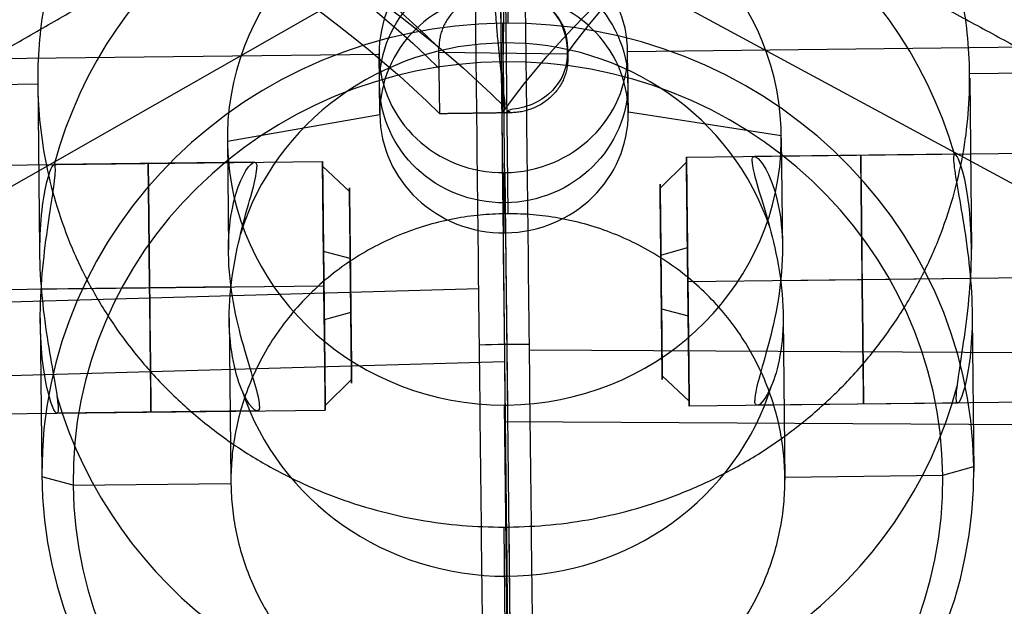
# Model space of a CAD drawing. Header units: millimetres. Extents: x -445 to 449, y -417 to 415.
# Tile 701 of 1056: x -8 to 8, y -275 to -265. Entities that reach past the tile are written whole.
import ezdxf

# ---------------------------------------------------------------- set-up
doc = ezdxf.new("R2010")
doc.units = ezdxf.units.MM
doc.header["$MEASUREMENT"] = 0
doc.layers.add('Default', color=7, linetype='Continuous', true_color=0x000000)

msp = doc.modelspace()

# ---------------------------------------------------------------- linework, layer by layer
at = {"layer": 'Default', "color": 9, "true_color": 0xbfbfbf}
for p, q in [((-0.648, -215.756, -945.185), (0.586, -325.452, -954.27)), ((-0.023, -260.938, -751.315), (0.025, -265.439, -767.066)), ((-0.085, -263.574, -804.057), (-16.829, -273.117, -801.38)), ((16.88, -272.742, -801.423), (-0.084, -263.574, -804.095)), ((-0.023, -263.862, -750.481), (0.026, -268.5, -766.711)), ((-0.037, -264.956, -741.723), (-0.066, -266.88, -741.173)), ((-0.05, -266.057, -767.409), (-0.057, -265.439, -767.066)), ((15.452, -265.743, -741.451), (1.953, -265.896, -741.448)), ((-2.036, -266.888, -744.841), (-2.047, -265.92, -741.453)), ((-1.068, -266.894, -741.172), (-1.084, -265.837, -741.474)), ((-1.083, -265.905, -741.455), (0.988, -265.932, -741.441)), ((0.987, -265.807, -741.476), (0.989, -266, -741.421)), ((1.964, -266.884, -744.829), (1.953, -265.916, -741.442)), ((-2.046, -265.941, -741.447), (-15.546, -266.093, -741.445)), ((-0.05, -266.057, -767.409), (-0.022, -268.501, -766.711)), ((7.457, -266.246, -742.892), (15.957, -266.15, -742.893)), ((-7.542, -266.336, -742.911), (-7.513, -269.084, -752.528)), ((7.458, -266.324, -742.869), (7.487, -269.072, -752.486)), ((-16.041, -266.51, -742.887), (-7.542, -266.415, -742.889)), ((0.007, -266.862, -741.115), (0.049, -266.856, -741.097)), ((0.054, -266.878, -741.173), (0.015, -266.856, -741.094)), ((1.964, -266.864, -744.835), (4.426, -267.242, -746.256)), ((-2.036, -266.909, -744.835), (-4.49, -267.342, -746.255)), ((-4.49, -267.295, -746.268), (-4.472, -269.082, -752.518)), ((4.426, -267.288, -746.243), (4.445, -269.075, -752.493)), ((18.269, -267.421, -754.432), (2.899, -267.595, -754.429)), ((-18.329, -267.834, -754.425), (-2.959, -267.661, -754.428)), ((7.219, -267.546, -754.43), (3.993, -267.582, -754.429)), ((-4.052, -267.673, -754.427), (-7.279, -267.709, -754.427)), ((-2.524, -268.146, -754.859), (-2.958, -267.738, -754.977)), ((2.475, -268.089, -754.86), (2.9, -267.672, -754.978)), ((-0.036, -268.809, -744.285), (-0.047, -267.841, -740.898)), ((-0.025, -267.841, -740.898), (0.122, -280.82, -737.189)), ((2.51, -271.109, -753.997), (2.475, -268.089, -754.86)), ((-2.524, -268.146, -754.859), (-2.49, -271.166, -753.996)), ((-0.015, -268.809, -744.285), (0.017, -271.579, -745.03)), ((2.488, -269.168, -752.919), (2.916, -269.045, -752.506)), ((-2.512, -269.224, -752.918), (-2.942, -269.111, -752.505)), ((-2.512, -269.224, -752.918), (-2.503, -270.087, -755.938)), ((2.488, -269.168, -752.919), (2.497, -270.031, -755.939)), ((18.291, -269.421, -756.432), (2.922, -269.594, -756.429)), ((18.292, -269.421, -752.432), (2.922, -269.594, -752.429)), ((7.471, -269.543, -756.43), (4.416, -269.578, -756.429)), ((7.472, -269.543, -752.43), (4.417, -269.578, -752.429)), ((-81.837, -271.993, -933.05), (-0.443, -269.706, -949.612)), ((-18.306, -269.834, -756.425), (-2.937, -269.66, -756.428)), ((-18.306, -269.834, -752.425), (-2.936, -269.66, -752.428)), ((-4.432, -269.677, -756.427), (-7.486, -269.712, -756.427)), ((-4.431, -269.677, -752.427), (-7.486, -269.712, -752.427)), ((2.497, -270.031, -755.939), (2.928, -270.144, -756.352)), ((-7.501, -270.183, -756.371), (-7.475, -272.656, -765.026)), ((-4.46, -270.18, -756.363), (-4.432, -272.791, -765.498)), ((-2.503, -270.087, -755.938), (-2.931, -270.21, -756.351)), ((4.457, -270.173, -756.338), (4.485, -272.784, -765.473)), ((7.499, -270.171, -756.329), (7.525, -272.644, -764.984)), ((0.367, -270.689, -949.695), (80.363, -271.134, -933.455)), ((-78.654, -273.089, -928.673), (-0.029, -270.88, -944.671)), ((2.51, -271.109, -753.997), (2.944, -271.517, -753.879)), ((-2.49, -271.166, -753.996), (-2.915, -271.583, -753.878)), ((18.314, -271.421, -754.432), (2.945, -271.594, -754.429)), ((-0.032, -271.579, -745.03), (0.026, -277.074, -764.26)), ((7.265, -271.546, -754.43), (4.038, -271.582, -754.429)), ((-18.284, -271.834, -754.425), (-2.914, -271.66, -754.428)), ((-4.007, -271.673, -754.427), (-7.234, -271.709, -754.427)), ((-0.019, -271.844, -944.751), (77.249, -272.273, -929.066)), ((7.026, -272.708, -765.487), (7.524, -272.565, -765.006)), ((-6.973, -272.866, -765.484), (-7.475, -272.734, -765.003)), ((4.484, -272.737, -765.486), (7.026, -272.708, -765.487)), ((-6.973, -272.866, -765.484), (-4.432, -272.838, -765.485)), ((-0.042, -273.542, -740.829), (0.025, -279.861, -762.944)), ((0.039, -273.541, -740.829), (0.132, -281.713, -738.494))]:
    msp.add_line(p, q, dxfattribs=at)
at = {"layer": 'Default', "color": 9, "true_color": 0xbfbfbf, "extrusion": (-0.002912, 0.27477, 0.961506)}
for centre, radius in [((2.865, 51.928, -786.972), 16), ((2.865, 51.928, -787.734), 2)]:
    msp.add_circle(centre, radius, dxfattribs=at)
at = {"layer": 'Default', "color": 9, "true_color": 0xbfbfbf, "extrusion": (0.999937, 0.011266, -0.000190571)}
for centre in [(-269.61, -754.429, 2.834), (-269.61, -754.429, -8.636)]:
    msp.add_circle(centre, 2, dxfattribs=at)
at = {"layer": 'Default', "color": 9, "true_color": 0xbfbfbf, "extrusion": (0.014337, 0.961422, -0.274702)}
for centre, radius, start, end in [((-82.534, -800.781, -51.983), 79, 10.84081, 160.36744), ((-82.534, -800.781, -52.983), 80, 10.71711, 160.10855)]:
    msp.add_arc(centre, radius, start, end, dxfattribs=at)
at = {"layer": 'Default', "color": 9, "true_color": 0xbfbfbf, "extrusion": (-0.013809, 0.961407, -0.274783)}
for centre, radius, start, end in [((81.166, -806.577, -51.817), 79, 25.37384, 164.87821), ((81.166, -806.577, -52.16), 79, 24.85788, 164.87821), ((81.166, -806.577, -52.917), 80.1, 23.974, 164.82722), ((81.166, -806.577, -52.917), 79, 24.18673, 164.87821), ((81.166, -806.577, -51.817), 81, 165.22887, 165.26173), ((81.166, -806.577, -51.917), 81, 165.23736, 165.26173), ((81.166, -806.577, -52.017), 81, 165.2293, 165.26173), ((81.166, -806.577, -52.917), 80.1, 164.99178, 165.0916), ((81.166, -806.577, -52.917), 80.1, 164.99178, 165.0916)]:
    msp.add_arc(centre, radius, start, end, dxfattribs=at)
at = {"layer": 'Default', "color": 9, "true_color": 0xbfbfbf, "extrusion": (-0.002912, 0.27477, 0.961506)}
for centre, radius, start, end in [((2.865, 51.928, -786.472), 16, 270.0397, 89.4161), ((2.865, 51.928, -786.472), 16, 90.0397, 270.0397), ((2.865, 51.928, -785.972), 15.5, 270.0397, 90.0397), ((2.865, 51.928, -785.972), 15.5, 90.0397, 270.0397), ((2.865, 51.928, -798.972), 7.5, 195.006, 345.0735), ((2.865, 51.928, -790.972), 4.458, 277.9622, 89.4161), ((2.865, 51.928, -790.972), 4.458, 90.0397, 262.1173), ((2.865, 51.928, -785.972), 2, 270.0397, 90.0397), ((2.865, 51.928, -785.972), 2, 90.0397, 269.4161), ((2.865, 51.928, -789.495), 2, 270.0397, 90.0397), ((2.865, 51.928, -789.495), 2, 90.0397, 269.4161), ((2.865, 51.928, -810.472), 7.5, 270.0397, 89.4161), ((2.865, 51.928, -810.472), 7.5, 90.0397, 270.0397), ((2.865, 51.928, -800.984), 4.459, 197.1237, 342.9558), ((2.865, 51.928, -810.972), 7, 270.0397, 90.0397), ((2.865, 51.928, -810.972), 7, 90.0397, 270.0397), ((2.865, 51.928, -798.972), 7.5, 89.4161, 165.0735), ((2.865, 51.928, -800.984), 4.459, 89.4161, 162.9558), ((2.865, 51.928, -798.972), 7.5, 15.006, 89.4161), ((2.865, 51.928, -800.984), 4.459, 17.1237, 89.4161), ((2.865, 51.928, -790.972), 4.458, 89.4161, 90.0397), ((2.865, 51.928, -787.472), 7.5, 89.4161, 90.0397)]:
    msp.add_arc(centre, radius, start, end, dxfattribs=at)
at = {"layer": 'Default', "color": 9, "true_color": 0xbfbfbf, "extrusion": (0.999937, 0.011266, -0.000190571)}
for centre, radius, start, end in [((-269.61, -754.429, -5.83), 2, 254.0508, 74.0508), ((-269.61, -754.429, 0.028), 2, 254.0508, 0), ((-269.61, -754.429, 0.028), 2, 0, 74.0508), ((-269.61, -754.429, -5.401), 1.571, 254.0508, 74.0508), ((-269.61, -754.429, -0.401), 1.571, 254.0508, 74.0508), ((-269.61, -754.429, 0.028), 2, 74.0508, 254.0508), ((-269.61, -754.429, -5.83), 2, 74.0508, 180), ((-269.61, -754.429, -5.401), 1.571, 74.0508, 254.0508), ((-269.61, -754.429, -0.401), 1.571, 74.0508, 254.0508), ((-269.61, -754.429, -5.83), 2, 180, 254.0508)]:
    msp.add_arc(centre, radius, start, end, dxfattribs=at)
at = {"layer": 'Default', "color": 9, "true_color": 0xbfbfbf, "extrusion": (-0.011212, 0.996525, 0.082534)}
msp.add_arc((3.077, -922.155, -348.049), 2, 258.4851, 281.5368, dxfattribs=at)
at = {"layer": 'Default', "color": 9, "true_color": 0xbfbfbf}
for points, degree in [([(0.184, -325.46, -954.23), (-0.433, -270.612, -949.687), (-1.05, -215.764, -945.145)], 2), ([(-0.251, -215.755, -945.145), (0.366, -270.603, -949.687), (0.983, -325.451, -954.23)], 2), ([(-0.618, -218.575, -940.339), (-43.72, -243.142, -933.449), (-86.822, -267.709, -926.559)], 2), ([(-0.618, -218.575, -940.339), (-0.018, -271.928, -944.758), (0.583, -325.281, -949.177)], 2), ([(86.677, -265.755, -926.592), (43.029, -242.165, -933.466), (-0.618, -218.575, -940.339)], 2), ([(18.078, -266.236, -737.819), (11.045, -263.66, -728.527), (4.013, -261.084, -719.235)], 2), ([(-4.205, -261.176, -719.234), (-11.182, -263.91, -728.523), (-18.158, -266.644, -737.812)], 2), ([(-12.029, -268.119, -773.886), (-6.067, -264.721, -774.839), (-0.105, -261.322, -775.792)], 2), ([(-0.105, -261.322, -775.792), (5.932, -264.585, -774.842), (11.97, -267.848, -773.891)], 2), ([(3.205, -261.254, -719.8), (10.237, -263.83, -729.091), (17.27, -266.406, -738.383)], 2), ([(-17.347, -266.796, -738.376), (-10.37, -264.062, -729.087), (-3.394, -261.329, -719.798)], 2), ([(86.677, -265.755, -926.592), (43.63, -295.518, -937.885), (0.583, -325.281, -949.177)], 2), ([(0.975, -265.795, -741.433), (0.98, -265.865, -741.429), (0.981, -265.926, -741.412), (0.978, -265.988, -741.379)], 3), ([(-0.037, -266.88, -741.173), (-0.553, -266.887, -741.173), (-1.068, -266.894, -741.172)], 2), ([(0.071, -266.878, -741.173), (0.022, -266.879, -741.173), (-0.026, -266.879, -741.173)], 2), ([(3.955, -267.66, -754.979), (3.955, -267.607, -754.795), (3.969, -267.583, -754.613), (3.993, -267.582, -754.429)], 3), ([(7.219, -267.546, -754.43), (7.206, -267.546, -754.615), (7.198, -267.572, -754.799), (7.199, -267.623, -754.979)], 3), ([(-86.822, -267.709, -926.559), (-43.12, -296.495, -937.868), (0.583, -325.281, -949.177)], 2), ([(-7.257, -267.786, -754.976), (-7.258, -267.735, -754.796), (-7.265, -267.709, -754.612), (-7.279, -267.709, -754.427)], 3), ([(-4.052, -267.673, -754.427), (-4.028, -267.673, -754.611), (-4.014, -267.697, -754.794), (-4.014, -267.749, -754.977)], 3), ([(0.109, -279.652, -739.083), (6.071, -276.254, -740.036), (12.032, -272.856, -740.989)], 2), ([(-11.966, -273.127, -740.984), (-5.929, -276.389, -740.033), (0.109, -279.652, -739.083)], 2)]:
    msp.add_open_spline(points, degree=degree, dxfattribs=at)
for points, weights, knots in [([(-0.042, -281.714, -738.494), (-15.869, -281.727, -738.538), (-16.041, -266.51, -742.887), (-16.215, -251.127, -747.284), (-0.216, -250.947, -747.287)], [0.995536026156, 0.709356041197, 1, 0.707106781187, 1], [0.193006, 0.193006, 0.193006, 25.132741, 25.132741, 50.265482, 50.265482, 50.265482]), ([(-0.216, -250.947, -747.287), (15.783, -250.767, -747.29), (15.957, -266.15, -742.893), (16.131, -281.533, -738.497), (0.132, -281.713, -738.494)], [1, 0.707106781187, 1, 0.707106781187, 1], [50.265482, 50.265482, 50.265482, 75.398224, 75.398224, 100.530965, 100.530965, 100.530965]), ([(-0.124, -259.119, -744.951), (-7.623, -259.204, -744.95), (-7.542, -266.415, -742.889), (-7.461, -273.547, -740.85), (-0.042, -273.542, -740.829)], [1, 0.707106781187, 1, 0.709356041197, 0.995536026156], [-23.561945, -23.561945, -23.561945, -11.780972, -11.780972, -0.090471, -0.090471, -0.090471]), ([(0.039, -273.541, -740.829), (7.539, -273.457, -740.831), (7.457, -266.246, -742.892), (7.376, -259.035, -744.952), (-0.124, -259.119, -744.951)], [1, 0.707106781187, 1, 0.707106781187, 1], [-47.12389, -47.12389, -47.12389, -35.342917, -35.342917, -23.561945, -23.561945, -23.561945]), ([(-0.164, -264.958, -741.723), (-0.169, -264.958, -741.723), (-0.175, -264.958, -741.723), (-1.096, -264.981, -741.719), (-1.084, -265.837, -741.474)], [0.995326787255, 0.99764444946, 1, 0.709296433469, 0.995653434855], [1.426273, 1.426273, 1.426273, 1.437837, 1.437837, 2.864925, 2.864925, 2.864925]), ([(0.987, -265.807, -741.476), (0.987, -265.803, -741.478), (0.987, -265.798, -741.479), (0.965, -264.942, -741.724), (0.043, -264.955, -741.723)], [0.995737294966, 0.997852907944, 1, 0.709410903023, 0.995428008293], [5.746759, 5.746759, 5.746759, 5.757311, 5.757311, 7.185315, 7.185315, 7.185315]), ([(0.989, -266, -741.421), (0.99, -266.004, -741.42), (0.99, -266.009, -741.419), (0.992, -266.865, -741.174), (0.071, -266.878, -741.173)], [0.995738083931, 0.997853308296, 1, 0.709410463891, 0.995428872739], [-5.767859, -5.767859, -5.767859, -5.75731, -5.75731, -4.329303, -4.329303, -4.329303]), ([(-0.022, -268.501, -766.711), (-4.481, -268.551, -766.71), (-4.432, -272.838, -765.485), (-4.384, -277.078, -764.273), (0.026, -277.074, -764.26)], [1, 0.707106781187, 1, 0.709356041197, 0.995536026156], [14.006791, 14.006791, 14.006791, 21.010186, 21.010186, 27.959799, 27.959799, 27.959799]), ([(0.075, -277.074, -764.26), (4.533, -277.024, -764.261), (4.484, -272.737, -765.486), (4.436, -268.45, -766.711), (-0.022, -268.501, -766.711)], [1, 0.707106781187, 1, 0.707106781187, 1], [0, 0, 0, 7.003395, 7.003395, 14.006791, 14.006791, 14.006791])]:
    msp.add_rational_spline(points, weights, degree=2, knots=knots, dxfattribs=at)
for points, knots in [([(-0.192, -264.725, -737.629), (-0.182, -264.571, -737.713), (-0.168, -264.485, -737.961), (-0.143, -264.409, -738.478), (-0.13, -264.414, -738.746), (-0.094, -264.445, -739.47), (-0.085, -264.504, -739.801), (-0.053, -264.633, -740.461), (-0.041, -264.682, -740.68), (-0.023, -264.762, -741.011), (-0.018, -264.791, -741.123), (-0.005, -264.835, -741.29), (-0.005, -264.85, -741.346), (0.025, -264.88, -741.452), (0.066, -264.891, -741.488), (0.319, -264.934, -741.529), (0.547, -265.036, -741.511), (0.86, -265.356, -741.473), (0.958, -265.571, -741.446), (0.975, -265.795, -741.433)], [-0.4100976, -0.4100976, -0.4100976, -0.4100976, -0.3795343, -0.3795343, -0.3498094, -0.3498094, -0.2392115, -0.2392115, -0.1835763, -0.1835763, -0.1550148, -0.1550148, -0.140734, -0.140734, -0.1264533, -0.1264533, -0.0632444, -0.0632444, 0, 0, 0, 0]), ([(-0.027, -266.781, -740.83), (-0.009, -266.736, -740.673), (-0.02, -266.688, -740.519), (-0.038, -266.59, -740.211), (-0.044, -266.538, -740.057), (-0.065, -266.374, -739.599), (-0.079, -266.254, -739.296), (-0.109, -265.983, -738.704), (-0.124, -265.833, -738.413), (-0.147, -265.559, -738.01), (-0.156, -265.458, -737.879), (-0.169, -265.28, -737.709), (-0.174, -265.212, -737.655), (-0.185, -265.078, -737.577), (-0.187, -265.007, -737.553), (-0.192, -264.915, -737.566)], [-0.6017214, -0.6017214, -0.6017214, -0.6017214, -0.5268764, -0.5268764, -0.4519214, -0.4519214, -0.3020245, -0.3020245, -0.152035, -0.152035, -0.0770273, -0.0770273, -0.0385137, -0.0385137, 0, 0, 0, 0]), ([(0.978, -265.988, -741.379), (0.967, -266.209, -741.26), (0.858, -266.424, -741.166), (0.59, -266.656, -741.063), (0.484, -266.718, -741.034), (0.313, -266.78, -741.004), (0.257, -266.796, -740.997), (0.144, -266.817, -740.989), (0.057, -266.823, -740.979), (0.034, -266.842, -741.044)], [-0.8963799, -0.8963799, -0.8963799, -0.8963799, -0.8045341, -0.8045341, -0.7590225, -0.7590225, -0.7363453, -0.7363453, -0.7182702, -0.7182702, -0.7182702, -0.7182702]), ([(-0.026, -266.879, -741.173), (-0.018, -266.877, -741.164), (-0.016, -266.876, -741.161), (-0.01, -266.873, -741.152), (-0.007, -266.871, -741.145), (0.003, -266.865, -741.125), (0.009, -266.861, -741.111), (0.021, -266.852, -741.08), (0.027, -266.848, -741.065), (0.034, -266.842, -741.044)], [6.27786749, 6.27786749, 6.27786749, 6.27786749, 6.27901468, 6.27901468, 6.28130906, 6.28130906, 6.28673821, 6.28673821, 6.29216735, 6.29216735, 6.29216735, 6.29216735]), ([(3.955, -267.66, -754.979), (3.956, -267.738, -755.251), (3.986, -267.863, -755.479), (4.074, -268.165, -755.862), (4.133, -268.344, -756.019), (4.311, -268.96, -756.391), (4.429, -269.467, -756.496), (4.477, -270.515, -756.275), (4.391, -270.954, -755.959), (4.176, -271.502, -755.163), (4.048, -271.636, -754.679), (4.003, -271.55, -754.058), (3.999, -271.53, -753.967), (3.999, -271.505, -753.879)], [-1.2246708, -1.2246708, -1.2246708, -1.2246708, -1.1534536, -1.1534536, -1.0822363, -1.0822363, -0.9408538, -0.9408538, -0.7987368, -0.7987368, -0.6570146, -0.6570146, -0.6311995, -0.6311995, -0.6311995, -0.6311995]), ([(3.993, -267.582, -754.429), (4.06, -267.582, -753.908), (4.199, -267.765, -753.458), (4.36, -268.257, -752.906), (4.403, -268.458, -752.753), (4.449, -268.908, -752.528), (4.452, -269.161, -752.453), (4.387, -269.977, -752.397), (4.265, -270.441, -752.562), (4.105, -271.015, -753.013), (4.057, -271.176, -753.197), (4.009, -271.387, -753.552), (3.998, -271.457, -753.708), (3.999, -271.505, -753.879)], [0.0541784, 0.0541784, 0.0541784, 0.0541784, 0.2017628, 0.2017628, 0.2790329, 0.2790329, 0.356303, 0.356303, 0.5042046, 0.5042046, 0.5806096, 0.5806096, 0.6311995, 0.6311995, 0.6311995, 0.6311995]), ([(7.199, -267.623, -754.979), (7.2, -267.767, -755.482), (7.265, -268.091, -755.889), (7.408, -268.938, -756.398), (7.479, -269.449, -756.494), (7.511, -270.468, -756.278), (7.465, -270.9, -755.981), (7.341, -271.468, -755.167), (7.269, -271.598, -754.664), (7.244, -271.513, -754.06), (7.243, -271.494, -753.969), (7.242, -271.469, -753.88)], [0, 0, 0, 0, 0.1445595, 0.1445595, 0.2886555, 0.2886555, 0.4338784, 0.4338784, 0.5777776, 0.5777776, 0.6040468, 0.6040468, 0.6040468, 0.6040468]), ([(7.242, -271.469, -753.88), (7.242, -271.354, -753.476), (7.277, -271.117, -753.126), (7.386, -270.41, -752.561), (7.457, -269.917, -752.399), (7.502, -268.884, -752.47), (7.467, -268.412, -752.705), (7.34, -267.737, -753.441), (7.256, -267.546, -753.921), (7.219, -267.546, -754.43)], [0.6040468, 0.6040468, 0.6040468, 0.6040468, 0.7237763, 0.7237763, 0.8677378, 0.8677378, 1.0141444, 1.0141444, 1.1578417, 1.1578417, 1.1578417, 1.1578417]), ([(-7.279, -267.709, -754.427), (-7.315, -267.71, -753.918), (-7.394, -267.903, -753.438), (-7.507, -268.581, -752.702), (-7.53, -269.054, -752.468), (-7.462, -270.085, -752.396), (-7.38, -270.577, -752.558), (-7.256, -271.281, -753.123), (-7.215, -271.517, -753.474), (-7.213, -271.632, -753.877)], [0.0539007, 0.0539007, 0.0539007, 0.0539007, 0.1975977, 0.1975977, 0.344002, 0.344002, 0.4879656, 0.4879656, 0.6076958, 0.6076958, 0.6076958, 0.6076958]), ([(-7.213, -271.632, -753.877), (-7.213, -271.657, -753.966), (-7.214, -271.676, -754.057), (-7.237, -271.761, -754.661), (-7.312, -271.633, -755.164), (-7.45, -271.068, -755.978), (-7.505, -270.638, -756.275), (-7.497, -269.618, -756.491), (-7.437, -269.105, -756.396), (-7.313, -268.256, -755.887), (-7.255, -267.93, -755.479), (-7.257, -267.786, -754.976)], [0.6076958, 0.6076958, 0.6076958, 0.6076958, 0.6339596, 0.6339596, 0.7778637, 0.7778637, 0.9230816, 0.9230816, 1.067183, 1.067183, 1.2117424, 1.2117424, 1.2117424, 1.2117424]), ([(-3.97, -271.595, -753.878), (-3.97, -271.546, -753.706), (-3.982, -271.477, -753.551), (-4.035, -271.268, -753.195), (-4.086, -271.108, -753.012), (-4.259, -270.538, -752.56), (-4.391, -270.076, -752.396), (-4.476, -269.262, -752.451), (-4.478, -269.009, -752.526), (-4.442, -268.557, -752.751), (-4.404, -268.356, -752.904), (-4.254, -267.86, -753.457), (-4.12, -267.674, -753.906), (-4.052, -267.673, -754.427)], [0.5934718, 0.5934718, 0.5934718, 0.5934718, 0.6440539, 0.6440539, 0.7204602, 0.7204602, 0.8683577, 0.8683577, 0.9456317, 0.9456317, 1.0229057, 1.0229057, 1.1704923, 1.1704923, 1.1704923, 1.1704923]), ([(-3.97, -271.595, -753.878), (-3.97, -271.62, -753.965), (-3.973, -271.64, -754.057), (-4.016, -271.726, -754.678), (-4.147, -271.596, -755.161), (-4.375, -271.052, -755.957), (-4.471, -270.616, -756.274), (-4.447, -269.567, -756.495), (-4.34, -269.058, -756.389), (-4.176, -268.437, -756.018), (-4.121, -268.258, -755.861), (-4.04, -267.953, -755.478), (-4.013, -267.827, -755.25), (-4.014, -267.749, -754.977)], [-0.5934718, -0.5934718, -0.5934718, -0.5934718, -0.5676476, -0.5676476, -0.4259338, -0.4259338, -0.2838105, -0.2838105, -0.1424344, -0.1424344, -0.0712172, -0.0712172, 0, 0, 0, 0])]:
    msp.add_open_spline(points, degree=3, knots=knots, dxfattribs=at)
for points, weights in [([(-0.027, -266.781, -740.83), (-0.062, -266.872, -741.146), (-0.037, -266.88, -741.173)], [0.869567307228, 0.899596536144, 0.985936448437]), ([(-0.026, -266.879, -741.173), (-0.032, -266.88, -741.173), (-0.037, -266.88, -741.173)], [0.99126360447, 0.993461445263, 0.995694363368])]:
    msp.add_rational_spline(points, weights, degree=2, dxfattribs=at)

doc.saveas('drawing.dxf')
